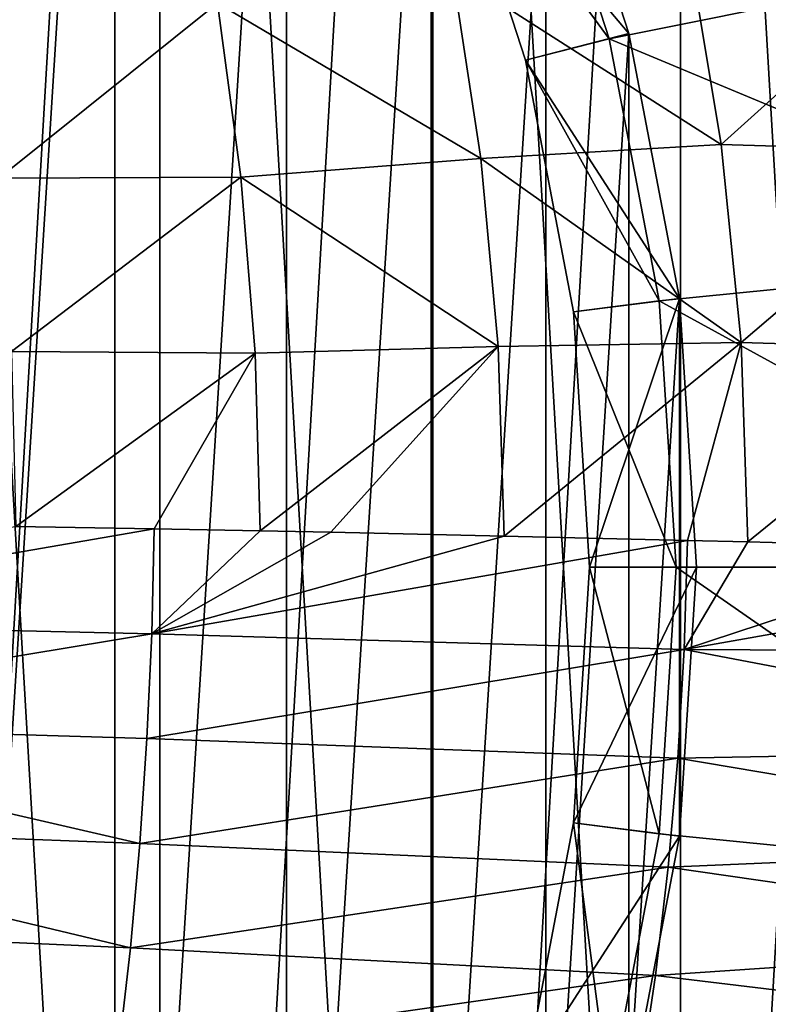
# Model space of a CAD drawing. Header units: metres. Extents: x -24 to 24, y -238 to 25.
# Tile 454 of 477: x 11.89 to 17.95, y -3.54 to 4.43. Entities that reach past the tile are written whole.
import ezdxf

# ---------------------------------------------------------------- set-up
doc = ezdxf.new("R2010")
doc.units = ezdxf.units.M
doc.layers.add('solid_10441023_001', color=7, linetype='CONTINUOUS')

msp = doc.modelspace()

# ---------------------------------------------------------------- linework, layer by layer
at = {"layer": 'solid_10441023_001'}
for points in [[(13.021141, -19.802523, 43.900002), (13.021141, 19.802523, 43.900002), (10.633893, 21.180424, 43.900002)], [(10.633893, -21.180424, 43.900002), (13.021141, -19.802523, 43.900002), (10.633893, 21.180424, 43.900002)], [(10.633893, 21.180424, -103.199997), (13.021141, 19.802523, -103.199997), (10.633893, -21.180424, -103.199997)], [(13.021141, 19.802523, -103.199997), (13.021141, -19.802523, -103.199997), (10.633893, -21.180424, -103.199997)], [(15.232268, -18.156761, 43.900002), (15.232268, 18.156761, 43.900002), (13.021141, 19.802523, 43.900002)], [(13.021141, -19.802523, 43.900002), (15.232268, -18.156761, 43.900002), (13.021141, 19.802523, 43.900002)], [(13.021141, 19.802523, -103.199997), (15.232268, 18.156761, -103.199997), (13.021141, -19.802523, -103.199997)], [(15.232268, 18.156761, -103.199997), (15.232268, -18.156761, -103.199997), (13.021141, -19.802523, -103.199997)], [(17.23736, -16.265406, 43.900002), (17.23736, 16.265406, 43.900002), (15.232268, 18.156761, 43.900002)], [(15.232268, -18.156761, 43.900002), (17.23736, -16.265406, 43.900002), (15.232268, 18.156761, 43.900002)], [(15.232268, 18.156761, -103.199997), (17.23736, 16.265406, -103.199997), (15.232268, -18.156761, -103.199997)], [(17.23736, 16.265406, -103.199997), (17.23736, -16.265406, -103.199997), (15.232268, -18.156761, -103.199997)], [(19.009293, -14.154038, 43.900002), (19.009293, 14.154038, 43.900002), (17.23736, 16.265406, 43.900002)], [(17.23736, -16.265406, 43.900002), (19.009293, -14.154038, 43.900002), (17.23736, 16.265406, 43.900002)], [(17.23736, 16.265406, -103.199997), (19.009293, 14.154038, -103.199997), (17.23736, -16.265406, -103.199997)], [(19.009293, 14.154038, -103.199997), (19.009293, -14.154038, -103.199997), (17.23736, -16.265406, -103.199997)], [(12.658491, 11.887088, 56.700001), (11.068827, -13.379885, 56.700001), (11.068827, 13.379885, 56.700001)], [(12.658491, 11.887088, 56.700001), (12.658491, -11.887088, 56.700001), (11.068827, -13.379885, 56.700001)], [(14.048522, 10.206824, 56.700001), (12.658491, -11.887088, 56.700001), (12.658491, 11.887088, 56.700001)], [(14.048522, 10.206824, 56.700001), (14.048522, -10.206824, 56.700001), (12.658491, -11.887088, 56.700001)], [(15.216999, 8.365595, 56.700001), (14.048522, -10.206824, 56.700001), (14.048522, 10.206824, 56.700001)], [(15.216999, 8.365595, 56.700001), (15.216999, -8.365595, 56.700001), (14.048522, -10.206824, 56.700001)], [(16.145494, 6.392436, 56.700001), (15.216999, -8.365595, 56.700001), (15.216999, 8.365595, 56.700001)], [(16.145494, 6.392436, 56.700001), (16.145494, -6.392436, 56.700001), (15.216999, -8.365595, 56.700001)], [(16.819366, 4.318466, 56.700001), (16.145494, 6.392436, 56.700001), (15.341335, 6.073997, 55.201923)], [(16.819366, 4.318466, 56.700001), (16.145494, -6.392436, 56.700001), (16.145494, 6.392436, 56.700001)], [(16.659605, 4.277583, 45), (15.341284, 6.074126, 45.700005), (15.992129, 6.33182, 45)], [(16.659605, 4.277583, 45), (15.992129, 6.33182, 45), (20.389797, 5.02555, 45)], [(15.341335, 6.073997, 55.201923), (15.341284, 6.074126, 45.700005), (15.981594, 4.103492, 45.700005)], [(16.659605, 4.277583, 45), (15.981594, 4.103492, 45.700005), (15.341284, 6.074126, 45.700005)], [(15.981645, 4.103294, 55.201923), (15.341335, 6.073997, 55.201923), (15.981594, 4.103492, 45.700005)], [(16.819366, 4.318466, 56.700001), (15.341335, 6.073997, 55.201923), (15.981645, 4.103294, 55.201923)], [(16.659605, 4.277583, 45), (20.389797, 5.02555, 45), (20.846899, 2.531168, 45)], [(15.391139, 4.814428, 73.961311), (17.566193, 3.422479, 74.158897), (17.300907, 5.011718, 73.721886)], [(17.300907, 5.011718, 73.721886), (17.566193, 3.422479, 74.158897), (19.264648, 4.952926, 73.531075)], [(17.566193, 3.422479, 74.158897), (19.533903, 3.36244, 73.964798), (19.264648, 4.952926, 73.531075)], [(13.489084, 4.565307, 74.193878), (15.621458, 3.307828, 74.378479), (15.391139, 4.814428, 73.961311)], [(15.391139, 4.814428, 73.961311), (15.621458, 3.307828, 74.378479), (17.566193, 3.422479, 74.158897)], [(11.551514, 4.534213, 74.343636), (11.720315, 3.149105, 74.732071), (13.489084, 4.565307, 74.193878)], [(11.720315, 3.149105, 74.732071), (13.679229, 3.156014, 74.586342), (13.489084, 4.565307, 74.193878)], [(13.489084, 4.565307, 74.193878), (13.679229, 3.156014, 74.586342), (15.621458, 3.307828, 74.378479)], [(17.227987, 2.176394, 56.700001), (16.819366, 4.318466, 56.700001), (15.981645, 4.103294, 55.201923)], [(16.819366, 4.318466, 56.700001), (16.819366, -4.318466, 56.700001), (16.145494, -6.392436, 56.700001)], [(17.227987, 2.176394, 56.700001), (16.819366, -4.318466, 56.700001), (16.819366, 4.318466, 56.700001)], [(17.064367, 2.155813, 45), (15.981594, 4.103492, 45.700005), (16.659605, 4.277583, 45)], [(17.064367, 2.155813, 45), (16.659605, 4.277583, 45), (20.846899, 2.531168, 45)], [(15.981645, 4.103294, 55.201923), (15.981594, 4.103492, 45.700005), (16.369883, 2.068075, 45.700005)], [(17.064367, 2.155813, 45), (16.369883, 2.068075, 45.700005), (15.981594, 4.103492, 45.700005)], [(16.369902, 2.067921, 55.201923), (15.981645, 4.103294, 55.201923), (16.369883, 2.068075, 45.700005)], [(17.227987, 2.176394, 56.700001), (15.981645, 4.103294, 55.201923), (16.369902, 2.067921, 55.201923)], [(15.621458, 3.307828, 74.378479), (17.726149, 1.818238, 74.595459), (17.566193, 3.422479, 74.158897)], [(17.566193, 3.422479, 74.158897), (17.726149, 1.818238, 74.595459), (19.533903, 3.36244, 73.964798)], [(17.726149, 1.818238, 74.595459), (19.696058, 1.759773, 74.398743), (19.533903, 3.36244, 73.964798)], [(13.679229, 3.156014, 74.586342), (15.76052, 1.785824, 74.794388), (15.621458, 3.307828, 74.378479)], [(15.621458, 3.307828, 74.378479), (15.76052, 1.785824, 74.794388), (17.726149, 1.818238, 74.595459)], [(11.720315, 3.149105, 74.732071), (11.82246, 1.747546, 75.118034), (13.679229, 3.156014, 74.586342)], [(11.82246, 1.747546, 75.118034), (13.794192, 1.731607, 74.976929), (13.679229, 3.156014, 74.586342)], [(13.679229, 3.156014, 74.586342), (13.794192, 1.731607, 74.976929), (15.76052, 1.785824, 74.794388)], [(17.064367, 2.155813, 45), (20.846899, 2.531168, 45), (21, 0, 45)], [(17.064367, 2.155813, 45), (17.200001, 0, 45), (16.369883, 2.068075, 45.700005)], [(17.227987, 2.176394, 56.700001), (16.369902, 2.067921, 55.201923), (16.5, 0, 55.201923)], [(17.227987, 2.176394, 56.700001), (16.5, 0, 55.201923), (17.364914, 0, 56.700001)], [(17.227987, 2.176394, 56.700001), (17.227987, -2.176394, 56.700001), (16.819366, -4.318466, 56.700001)], [(17.064367, 2.155813, 45), (21, 0, 45), (17.200001, 0, 45)], [(17.227987, 2.176394, 56.700001), (17.364914, 0, 56.700001), (17.227987, -2.176394, 56.700001)], [(16.369902, 2.067921, 55.201923), (16.369883, 2.068075, 45.700005), (16.5, 0, 45.700001)], [(17.200001, 0, 45), (16.5, 0, 45.700001), (16.369883, 2.068075, 45.700005)], [(16.369902, 2.067921, 55.201923), (16.5, 0, 45.700001), (16.5, 0, 55.201923)], [(13.794192, 1.731607, 74.976929), (13.834057, 0.294759, 75.364815), (15.76052, 1.785824, 74.794388)], [(15.76052, 1.785824, 74.794388), (13.834057, 0.294759, 75.364815), (14.406265, 0.283145, 75.321465)], [(15.76052, 1.785824, 74.794388), (14.406265, 0.283145, 75.321465), (15.808737, 0.252674, 75.207748)], [(15.76052, 1.785824, 74.794388), (15.808737, 0.252674, 75.207748), (17.726149, 1.818238, 74.595459)], [(17.726149, 1.818238, 74.595459), (15.808737, 0.252674, 75.207748), (17.293146, 0.217319, 75.075798)], [(17.726149, 1.818238, 74.595459), (17.293146, 0.217319, 75.075798), (17.781467, 0.204989, 75.029785)], [(17.726149, 1.818238, 74.595459), (17.781467, 0.204989, 75.029785), (19.696058, 1.759773, 74.398743)], [(19.696058, 1.759773, 74.398743), (17.781467, 0.204989, 75.029785), (19.751663, 0.151718, 74.830971)], [(11.82246, 1.747546, 75.118034), (11.857913, 0.331235, 75.500938), (13.794192, 1.731607, 74.976929)], [(13.794192, 1.731607, 74.976929), (11.857913, 0.331235, 75.500938), (12.977033, 0.31127, 75.42643)], [(13.794192, 1.731607, 74.976929), (12.977033, 0.31127, 75.42643), (13.834057, 0.294759, 75.364815)], [(12.977033, 0.31127, 75.42643), (11.857913, 0.331235, 75.500938), (8.641024, -0.439139, 75.896095)], [(12.957264, -0.537719, 75.654099), (12.977033, 0.31127, 75.42643), (8.641024, -0.439139, 75.896095)], [(13.834057, 0.294759, 75.364815), (12.977033, 0.31127, 75.42643), (12.957264, -0.537719, 75.654099)], [(14.406265, 0.283145, 75.321465), (13.834057, 0.294759, 75.364815), (12.957264, -0.537719, 75.654099)], [(15.808737, 0.252674, 75.207748), (14.406265, 0.283145, 75.321465), (12.957264, -0.537719, 75.654099)], [(15.808737, 0.252674, 75.207748), (12.957264, -0.537719, 75.654099), (17.293146, 0.217319, 75.075798)], [(12.957264, -0.537719, 75.654099), (17.265812, -0.664177, 75.312683), (17.293146, 0.217319, 75.075798)], [(17.781467, 0.204989, 75.029785), (17.293146, 0.217319, 75.075798), (17.265812, -0.664177, 75.312683)], [(19.751663, 0.151718, 74.830971), (17.781467, 0.204989, 75.029785), (17.265812, -0.664177, 75.312683)], [(21.581018, 0.097183, 74.627441), (19.751663, 0.151718, 74.830971), (17.265812, -0.664177, 75.312683)], [(21.539099, -0.685704, 74.840523), (21.581018, 0.097183, 74.627441), (17.265812, -0.664177, 75.312683)], [(16.5, 0, 45.700001), (16.369883, -2.068074, 45.700005), (16.5, 0, 55.201923)], [(17.064367, -2.155811, 45), (16.369883, -2.068074, 45.700005), (16.5, 0, 45.700001)], [(17.064367, -2.155811, 45), (16.5, 0, 45.700001), (17.200001, 0, 45)], [(17.064367, -2.155811, 45), (17.200001, 0, 45), (20.846899, -2.531168, 45)], [(17.200001, 0, 45), (21, 0, 45), (20.846899, -2.531168, 45)], [(16.369883, -2.068074, 45.700005), (16.369902, -2.067921, 55.201923), (16.5, 0, 55.201923)], [(17.364914, 0, 56.700001), (16.5, 0, 55.201923), (16.369902, -2.067921, 55.201923)], [(17.227987, -2.176394, 56.700001), (17.364914, 0, 56.700001), (16.369902, -2.067921, 55.201923)], [(12.957264, -0.537719, 75.654099), (8.641024, -0.439139, 75.896095), (8.615376, -1.256645, 76.114624)], [(12.918511, -1.386619, 75.880714), (12.957264, -0.537719, 75.654099), (8.615376, -1.256645, 76.114624)], [(12.918511, -1.386619, 75.880714), (17.265812, -0.664177, 75.312683), (12.957264, -0.537719, 75.654099)], [(12.918511, -1.386619, 75.880714), (17.213766, -1.545507, 75.54808), (17.265812, -0.664177, 75.312683)], [(21.468904, -1.46685, 75.05294), (17.265812, -0.664177, 75.312683), (17.213766, -1.545507, 75.54808)], [(21.468904, -1.46685, 75.05294), (21.539099, -0.685704, 74.840523), (17.265812, -0.664177, 75.312683)], [(12.860733, -2.234397, 76.106178), (8.615376, -1.256645, 76.114624), (8.577078, -2.073417, 76.332497)], [(12.860733, -2.234397, 76.106178), (12.918511, -1.386619, 75.880714), (8.615376, -1.256645, 76.114624)], [(12.860733, -2.234397, 76.106178), (17.213766, -1.545507, 75.54808), (12.918511, -1.386619, 75.880714)], [(21.370468, -2.245317, 75.264633), (21.468904, -1.46685, 75.05294), (17.213766, -1.545507, 75.54808)], [(12.860733, -2.234397, 76.106178), (17.136364, -2.425283, 75.781952), (17.213766, -1.545507, 75.54808)], [(21.370468, -2.245317, 75.264633), (17.213766, -1.545507, 75.54808), (17.136364, -2.425283, 75.781952)], [(16.369883, -2.068074, 45.700005), (15.981595, -4.10349, 45.700005), (15.981645, -4.103294, 55.201923)], [(16.659605, -4.27758, 45), (15.981595, -4.10349, 45.700005), (16.369883, -2.068074, 45.700005)], [(16.369883, -2.068074, 45.700005), (15.981645, -4.103294, 55.201923), (16.369902, -2.067921, 55.201923)], [(17.227987, -2.176394, 56.700001), (16.369902, -2.067921, 55.201923), (15.981645, -4.103294, 55.201923)], [(16.659605, -4.27758, 45), (16.369883, -2.068074, 45.700005), (17.064367, -2.155811, 45)], [(12.783844, -3.080017, 76.330414), (8.577078, -2.073417, 76.332497), (8.52607, -2.888767, 76.549637)], [(12.783844, -3.080017, 76.330414), (12.860733, -2.234397, 76.106178), (8.577078, -2.073417, 76.332497)], [(16.819366, -4.318466, 56.700001), (17.227987, -2.176394, 56.700001), (15.981645, -4.103294, 55.201923)], [(16.659605, -4.27758, 45), (17.064367, -2.155811, 45), (20.846899, -2.531168, 45)], [(12.783844, -3.080017, 76.330414), (17.136364, -2.425283, 75.781952), (12.860733, -2.234397, 76.106178)], [(21.243793, -3.020166, 75.47554), (21.370468, -2.245317, 75.264633), (17.136364, -2.425283, 75.781952)], [(12.783844, -3.080017, 76.330414), (17.033489, -3.302122, 76.014214), (17.136364, -2.425283, 75.781952)], [(21.243793, -3.020166, 75.47554), (17.136364, -2.425283, 75.781952), (17.033489, -3.302122, 76.014214)], [(16.659605, -4.27758, 45), (20.846899, -2.531168, 45), (20.389797, -5.02555, 45)], [(12.687734, -3.922412, 76.553329), (8.52607, -2.888767, 76.549637), (8.462273, -3.701986, 76.765945)], [(12.687734, -3.922412, 76.553329), (12.783844, -3.080017, 76.330414), (8.52607, -2.888767, 76.549637)], [(21.08894, -3.790512, 75.685593), (21.243793, -3.020166, 75.47554), (17.033489, -3.302122, 76.014214)], [(12.687734, -3.922412, 76.553329), (17.033489, -3.302122, 76.014214), (12.783844, -3.080017, 76.330414)], [(12.687734, -3.922412, 76.553329), (16.904995, -4.174601, 76.244781), (17.033489, -3.302122, 76.014214)], [(21.08894, -3.790512, 75.685593), (17.033489, -3.302122, 76.014214), (16.904995, -4.174601, 76.244781)]]:
    msp.add_3dface(points, dxfattribs=at)

doc.saveas('drawing.dxf')
